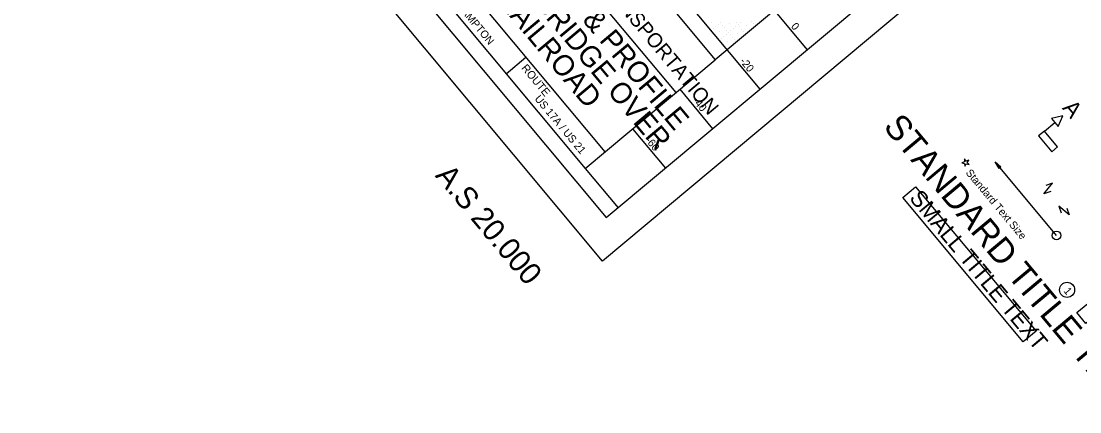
# Model space of a CAD drawing. Extents: x 2042995 to 2043795, y 305365 to 306249.
# Drawn here: x 2043268 to 2043611.9, y 305365.4 to 305492.2 of the extents above; entities that cross this region are included whole.
import ezdxf

# ---------------------------------------------------------------- set-up
doc = ezdxf.new("R2010")
doc.units = 0
for name, color, linetype in [('BR_AUTO DIMENSION', 7, 'Continuous'), ('BR_BORDER LINES', 7, 'Continuous'), ('BR_CENTER LINES', 7, 'Continuous'), ('BR_GRID DOTS', 7, 'Continuous'), ('BR_GRID LINES', 7, 'Continuous'), ('BR_TABLE LINES', 7, 'Continuous'), ('BR_TEXT', 7, 'Continuous'), ('RD_SHT_IplotShp', 7, 'Continuous')]:
    doc.layers.add(name, color=color, linetype=linetype)

msp = doc.modelspace()

# ---------------------------------------------------------------- linework, layer by layer
at = {"layer": 'BR_AUTO DIMENSION'}
msp.add_line((2043604.37, 305422.65), (2043584.39, 305446.57), dxfattribs=at)
msp.add_lwpolyline([(2043585.7, 305444.41), (2043584.39, 305446.57), (2043586.28, 305444.89)], close=True, dxfattribs=at)
msp.add_circle((2043604.37, 305422.65), 1.41, dxfattribs=at)
at = {"layer": 'BR_BORDER LINES'}
for p, q in [((2043026.5, 305945.21), (2043458.12, 305428.42)), ((2043458.12, 305428.42), (2043780.48, 305697.65)), ((2043397.33, 305594.8), (2043493.49, 305479.67)), ((2043604.78, 305572.62), (2043493.49, 305479.67)), ((2043355.12, 305559.54), (2043451.27, 305444.41)), ((2043411.25, 305552.13), (2043480.7, 305468.99)), ((2043388.23, 305532.9), (2043457.67, 305449.75)), ((2043425.63, 305475.11), (2043432.03, 305480.46)), ((2043451.27, 305444.41), (2043493.49, 305479.67)), ((2043480.7, 305468.99), (2043480.7, 305468.99))]:
    msp.add_line(p, q, dxfattribs=at)
at = {"layer": 'BR_CENTER LINES'}
for points in [[(2043602.48, 305436.9), (2043600.27, 305436.13), (2043603.1, 305439.56), (2043600.9, 305438.79)], [(2043607.75, 305431.51), (2043608.52, 305429.31), (2043605.09, 305432.14), (2043605.86, 305429.93)]]:
    msp.add_lwpolyline(points, dxfattribs=at)
at = {"layer": 'BR_GRID DOTS'}
for p, q in [((2043489.63, 305492.08), (2043489.63, 305492.08)), ((2043492.45, 305491.83), (2043492.45, 305491.83)), ((2043494.5, 305490.94), (2043494.5, 305490.94)), ((2043495.27, 305491.58), (2043495.27, 305491.58)), ((2043495.91, 305490.81), (2043495.91, 305490.81)), ((2043498.09, 305491.32), (2043498.09, 305491.32)), ((2043500.26, 305491.84), (2043500.26, 305491.84)), ((2043500.9, 305491.07), (2043500.9, 305491.07)), ((2043501.67, 305491.71), (2043501.67, 305491.71)), ((2043503.72, 305490.82), (2043503.72, 305490.82)), ((2043505.25, 305492.1), (2043505.25, 305492.1)), ((2043505.9, 305491.33), (2043505.9, 305491.33)), ((2043492.2, 305489.01), (2043492.2, 305489.01)), ((2043492.97, 305489.65), (2043492.97, 305489.65)), ((2043493.73, 305490.3), (2043493.73, 305490.3)), ((2043495.02, 305488.76), (2043495.02, 305488.76)), ((2043496.3, 305487.23), (2043496.3, 305487.23)), ((2043496.55, 305490.04), (2043496.55, 305490.04)), ((2043497.07, 305487.87), (2043497.07, 305487.87)), ((2043497.19, 305489.28), (2043497.19, 305489.28)), ((2043497.83, 305488.51), (2043497.83, 305488.51)), ((2043498.47, 305487.74), (2043498.47, 305487.74)), ((2043498.6, 305489.15), (2043498.6, 305489.15)), ((2043499.37, 305489.79), (2043499.37, 305489.79)), ((2043500.14, 305490.43), (2043500.14, 305490.43)), ((2043500.65, 305488.25), (2043500.65, 305488.25)), ((2043501.54, 305490.3), (2043501.54, 305490.3)), ((2043502.18, 305489.54), (2043502.18, 305489.54)), ((2043502.83, 305488.77), (2043502.83, 305488.77)), ((2043494.76, 305485.94), (2043494.76, 305485.94)), ((2043495.53, 305486.58), (2043495.53, 305486.58)), ((2043497.58, 305485.69), (2043497.58, 305485.69)), ((2043499.11, 305486.97), (2043499.11, 305486.97)), ((2043499.76, 305486.21), (2043499.76, 305486.21))]:
    msp.add_line(p, q, dxfattribs=at)
at = {"layer": 'BR_GRID LINES'}
for p, q in [((2043179.34, 305894.8), (2043523.36, 305482.9)), ((2043163.99, 305881.98), (2043508.01, 305470.08)), ((2043481.98, 305470.05), (2043492.66, 305457.26)), ((2043466.63, 305457.23), (2043477.31, 305444.44)), ((2043451.28, 305444.41), (2043461.96, 305431.62))]:
    msp.add_line(p, q, dxfattribs=at)
at = {"layer": 'BR_TABLE LINES'}
msp.add_line((2043600.43, 305456.48), (2043603.84, 305459.32), dxfattribs=at)
for points in [[(2043604.91, 305458.04), (2043606.4, 305461.46), (2043602.77, 305460.6)], [(2043602.83, 305449.79), (2043604.7, 305451.36), (2043600.43, 305456.48), (2043598.55, 305454.91)], [(2043558.58, 305438.42), (2043597.71, 305391.56), (2043593.57, 305388.1), (2043554.43, 305434.96)]]:
    msp.add_lwpolyline(points, close=True, dxfattribs=at)
at = {"layer": 'BR_TEXT'}
for points in [[(2043574.49, 305446.57), (2043573.64, 305446.24), (2043574.52, 305446.01), (2043574.56, 305445.13), (2043575.04, 305445.87), (2043575.94, 305445.64), (2043575.35, 305446.35), (2043575.83, 305447.09), (2043575.01, 305446.77), (2043574.42, 305447.48)], [(2043614.49, 305400.55), (2043617.44, 305397.02), (2043613.91, 305394.07), (2043610.96, 305397.6)]]:
    msp.add_lwpolyline(points, close=True, dxfattribs=at)
msp.add_circle((2043607.79, 305404.98), 2.45, dxfattribs=at)
at = {"layer": 'RD_SHT_IplotShp'}
msp.add_lwpolyline([(2043333.03, 306249), (2043794.57, 305696.38), (2043456.86, 305414.33), (2042995.32, 305966.94)], close=True, dxfattribs=at)

# ---------------------------------------------------------------- texts
at = {"layer": 'BR_TEXT'}
for s, height, rotation, p in [('DEPARTMENT  OF  TRANSPORTATION', 4.717, 309.8684, (2043416.17, 305551.43)), ('BRIDGE PLAN & PROFILE', 6.75, 309.8683, (2043409.61, 305540.96)), ('REPLACE BRIDGE OVER', 6.75, 309.8683, (2043405.75, 305532.12)), ('CSX RAILROAD', 6.75, 309.8683, (2043408.84, 305514.97)), ('BEAUFORT / HAMPTON', 2.5, 309.8684, (2043395.85, 305513.2)), ('0', 2.5, 309.8684, (2043517.95, 305490.4)), ('ROUTE', 2.6, 309.8684, (2043430.36, 305476.87)), ('-20', 2.5, 309.8684, (2043501.32, 305479.1)), ('US 17A / US 21', 2.5, 309.8684, (2043434.67, 305466.89)), ('-40', 2.5, 309.8684, (2043485.97, 305466.28)), ('A', 5.31, 309.8684, (2043606.02, 305463.87)), ('STANDARD TITLE TEXT', 8.1251, 309.8684, (2043547.84, 305457.76)), ('-60', 2.5, 309.8684, (2043470.62, 305453.46)), ('A.S 20.000', 7.083, 309.8684, (2043402.29, 305441.94)), ('Standard Text Size', 2.5, 309.8684, (2043574.71, 305442.88)), ('SMALL TITLE TEXT', 5.3126, 309.8684, (2043556.3, 305434.62)), ('1', 2.5, 309.8684, (2043606.52, 305404.54))]:
    msp.add_text(s, height=height, rotation=rotation, dxfattribs=at).set_placement(p)

doc.saveas('drawing.dxf')
